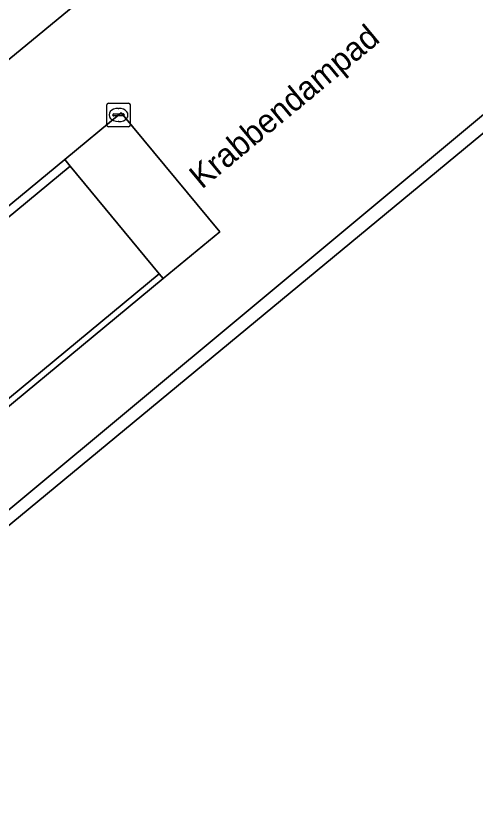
# Model space of a CAD drawing. Extents: x 161087 to 161926, y 382572 to 383873.
# Drawn here: x 161229.69 to 161249.19, y 383205.75 to 383239.88 of the extents above; entities that cross this region are included whole.
import ezdxf

# ---------------------------------------------------------------- set-up
doc = ezdxf.new("R2010")
doc.units = 0
for name, color, linetype in [('IMGEO_Kolk', 7, 'Continuous'), ('IMGEO_Muur', 7, 'Continuous'), ('IMGEO_Openbare_ruimte_label', 7, 'Continuous'), ('IMGEO_Pand', 7, 'Continuous'), ('IMGEO_Rijbaan_lokaal_gesloten', 7, 'Continuous'), ('IMGEO_Rijbaan_lokaal_open', 7, 'Continuous'), ('IMGEO_Voetpad_open', 7, 'Continuous')]:
    doc.layers.add(name, color=color, linetype=linetype)

msp = doc.modelspace()

# ---------------------------------------------------------------- linework, layer by layer
at = {"layer": 'IMGEO_Kolk'}
for p, q in [((161233.536, 383235.257), (161233.536, 383236.109)), ((161233.611, 383236.183), (161234.463, 383236.183)), ((161234.537, 383236.109), (161234.537, 383235.257)), ((161233.838, 383235.726), (161234.236, 383235.726)), ((161234.024, 383235.963), (161234.049, 383235.963)), ((161233.795, 383235.677), (161233.795, 383235.689)), ((161234.233, 383235.64), (161233.835, 383235.64)), ((161234.047, 383235.403), (161234.022, 383235.403)), ((161234.279, 383235.689), (161234.279, 383235.677)), ((161234.463, 383235.183), (161233.611, 383235.183))]:
    msp.add_line(p, q, dxfattribs=at)
for points in [[(161233.536, 383235.257), (161233.536, 383236.109)], [(161233.611, 383236.183), (161234.463, 383236.183)], [(161234.537, 383236.109), (161234.537, 383235.257)], [(161234.463, 383235.183), (161233.611, 383235.183)]]:
    msp.add_lwpolyline(points, dxfattribs=at)
for centre, radius, start, end in [((161233.613, 383236.107), 0.0765, 91.552, 178.448), ((161233.613, 383236.107), 0.0765, 91.552, 178.448), ((161234.461, 383236.107), 0.0765, 1.552, 88.448), ((161234.461, 383236.107), 0.0765, 1.552, 88.448), ((161233.835, 383235.686), 0.0403, 85.8775, 175.7526), ((161234.24, 383235.688), 0.0386, 1.7309, 96.639), ((161233.832, 383235.676), 0.0366, 178.938, 274.7102), ((161234.236, 383235.683), 0.043, 264.8664, 352.4533), ((161233.613, 383235.259), 0.0765, 181.552, 268.448), ((161233.613, 383235.259), 0.0765, 181.552, 268.448), ((161234.461, 383235.259), 0.0765, 271.552, 358.448), ((161234.461, 383235.259), 0.0765, 271.552, 358.448)]:
    msp.add_arc(centre, radius, start, end, dxfattribs=at)
for centre, major_axis, ratio, start_param, end_param in [((161234.023, 383235.683), (-0.387, 0.002), 0.722429, 4.712389, 7.853982), ((161234.048, 383235.683), (-0.39, 0.002), 0.717154, 1.570796, 4.712389)]:
    msp.add_ellipse(centre, major_axis=major_axis, ratio=ratio, start_param=start_param, end_param=end_param, dxfattribs=at)
at = {"layer": 'IMGEO_Muur'}
for points in [[(161221.831, 383225.109), (161222.932, 383226.018), (161231.99, 383233.509), (161231.755, 383233.794), (161221.615, 383225.409), (161219.108, 383223.335), (161219.338, 383223.047)], [(161224.501, 383219.286), (161225.616, 383220.208), (161235.931, 383228.744), (161235.764, 383228.946), (161225.448, 383220.404), (161224.333, 383219.481), (161223.037, 383218.408), (161223.197, 383218.207)]]:
    msp.add_lwpolyline(points, close=True, dxfattribs=at)
at = {"layer": 'IMGEO_Pand'}
msp.add_lwpolyline([(161254.221, 383238.815), (161229.145, 383218.076), (161229.277, 383217.916), (161227.113, 383216.127), (161228.197, 383214.816), (161214.888, 383203.681), (161215.678, 383202.854), (161218.189, 383200.227), (161217.903, 383200.032), (161218.273, 383199.528), (161218.664, 383199.808), (161220.954, 383201.444), (161227.023, 383192.911), (161226.063, 383192.108), (161243.848, 383173.6), (161247.047, 383173.276), (161266.225, 383189.236)], dxfattribs=at)
msp.add_lwpolyline([(161231.755, 383233.794), (161231.99, 383233.509), (161235.764, 383228.946), (161235.931, 383228.744), (161238.328, 383230.728), (161234.153, 383235.777)], close=True, dxfattribs=at)
at = {"layer": 'IMGEO_Rijbaan_lokaal_gesloten'}
msp.add_lwpolyline([(161224.333, 383219.481), (161225.448, 383220.404), (161235.764, 383228.946), (161231.99, 383233.509), (161222.932, 383226.018), (161221.831, 383225.109), (161219.338, 383223.047), (161223.037, 383218.408)], close=True, dxfattribs=at)
at = {"layer": 'IMGEO_Rijbaan_lokaal_open'}
for points in [[(161246.378, 383246.818), (161243.755, 383249.944), (161234.929, 383242.621), (161226.887, 383235.99), (161218.121, 383228.739), (161211.442, 383222.199)], [(161206.846, 383217.304), (161205.555, 383215.938), (161207.789, 383213.606), (161210.242, 383216.003), (161219.108, 383223.335), (161221.615, 383225.409), (161231.755, 383233.794), (161234.153, 383235.777), (161238.328, 383230.728), (161235.931, 383228.744), (161225.616, 383220.208), (161224.501, 383219.286), (161223.197, 383218.207), (161211.791, 383208.768), (161213.599, 383205.802), (161225.31, 383215.556), (161253.476, 383239.012), (161253.651, 383239.165)]]:
    msp.add_lwpolyline(points, dxfattribs=at)
at = {"layer": 'IMGEO_Voetpad_open'}
for points in [[(161226.887, 383235.99), (161234.929, 383242.621), (161243.755, 383249.944), (161246.378, 383246.818)], [(161253.651, 383239.165), (161253.476, 383239.012), (161225.31, 383215.556), (161213.599, 383205.802), (161213.87, 383205.356), (161225.249, 383214.832), (161229.145, 383218.076), (161254.221, 383238.815), (161271.644, 383217.75), (161272.41, 383218.205), (161255.801, 383238.095)]]:
    msp.add_lwpolyline(points, dxfattribs=at)

# ---------------------------------------------------------------- texts
at = {"layer": 'IMGEO_Openbare_ruimte_label'}
msp.add_text('Krabbendampad', height=1, rotation=39.6442, dxfattribs=at).set_placement((161237.566, 383232.511))

doc.saveas('drawing.dxf')
